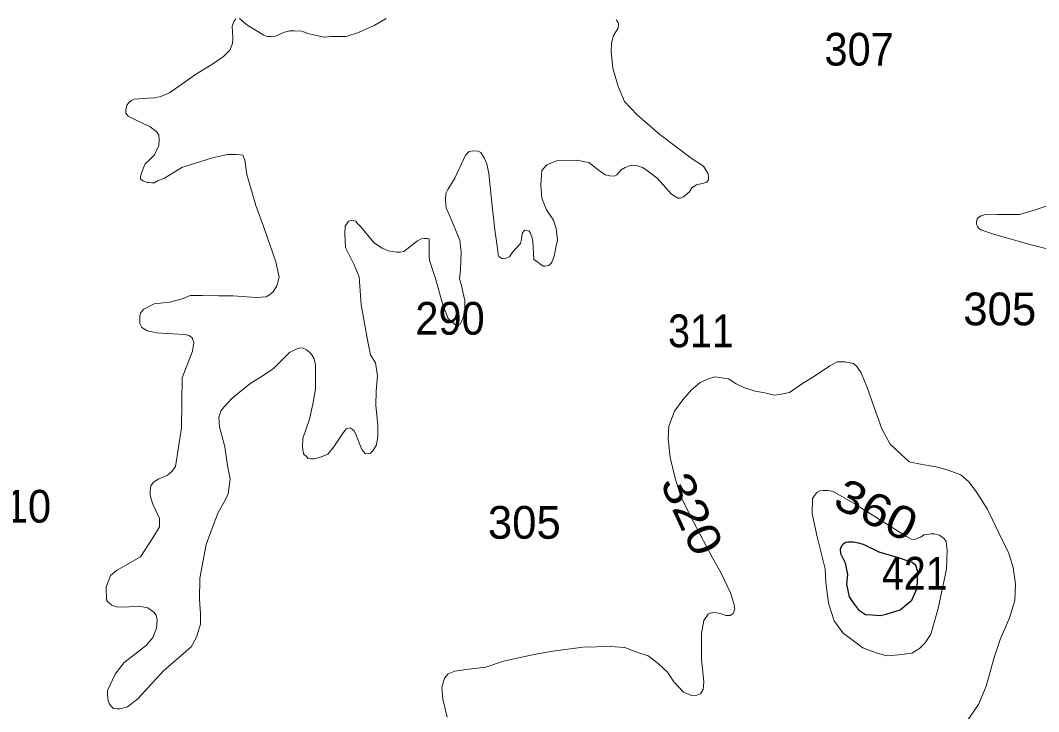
# Model space of a CAD drawing. Extents: x 445.4 to 500, y 8728.7 to 8784.
# Drawn here: x 471.621 to 476.604, y 8775.973 to 8779.353 of the extents above; entities that cross this region are included whole.
import ezdxf
from ezdxf.enums import TextEntityAlignment as Align

# ---------------------------------------------------------------- set-up
doc = ezdxf.new("R2010")
doc.units = 0
doc.header["$LTSCALE"] = 0.064
doc.layers.add('1', color=7, linetype='Continuous', lineweight=25)
doc.layers.add('2', color=7, linetype='Continuous', lineweight=13)
doc.layers.add('21', color=7, linetype='Continuous')
doc.layers.add('61', color=7, linetype='Continuous')

msp = doc.modelspace()

# ---------------------------------------------------------------- linework, layer by layer
at = {"layer": '1'}
msp.add_lwpolyline([(475.7558, 8776.448), (475.789, 8776.4462), (475.8296, 8776.4425), (475.8573, 8776.4499), (475.9255, 8776.4701), (475.9827, 8776.518), (476.0085, 8776.577), (476.0122, 8776.6562), (476.0032, 8776.6869), (475.9848, 8776.7017), (475.9184, 8776.7256), (475.8225, 8776.7532), (475.7469, 8776.7901), (475.7229, 8776.7974), (475.6971, 8776.8011), (475.6694, 8776.8011), (475.6602, 8776.7993), (475.6473, 8776.7919), (475.6399, 8776.7845), (475.6326, 8776.768), (475.6344, 8776.7459), (475.6565, 8776.6998), (475.6676, 8776.6427), (475.6639, 8776.5967), (475.6766, 8776.5349), (475.6932, 8776.5091), (475.7228, 8776.4704)], close=True, dxfattribs=at)
at = {"layer": '2'}
for points in [[(472.1375, 8778.8995), (472.1363, 8778.9086), (472.1363, 8778.9189), (472.1397, 8778.9303), (472.142, 8778.9382), (472.15, 8778.9485), (472.1569, 8778.9565), (472.1648, 8778.9622), (472.1785, 8778.9679), (472.2459, 8778.9724), (472.279, 8778.9747), (472.3087, 8778.9816), (472.3509, 8778.9998), (472.4833, 8779.0922), (472.5525, 8779.134), (472.6153, 8779.1762), (472.6461, 8779.2081), (472.6598, 8779.24), (472.6609, 8779.2662), (472.6586, 8779.297), (472.6575, 8779.3233), (472.6655, 8779.3472), (472.6746, 8779.3609)], [(472.6929, 8779.362), (472.7294, 8779.3324), (472.8127, 8779.2811), (472.8287, 8779.2742), (472.8481, 8779.2742), (472.8698, 8779.2765), (472.9132, 8779.2959), (472.9394, 8779.3016), (472.96, 8779.3016), (472.9976, 8779.3004), (473.0284, 8779.289), (473.0547, 8779.2822), (473.1068, 8779.2719), (473.1399, 8779.2742), (473.2152, 8779.2742), (473.2757, 8779.2947), (473.3522, 8779.3278), (473.4104, 8779.362)], [(474.5368, 8779.3557), (474.5468, 8779.3429), (474.5482, 8779.3344), (474.5454, 8779.3145), (474.5226, 8779.279), (474.5141, 8779.242), (474.5112, 8779.2022), (474.5198, 8779.1197), (474.5468, 8779.0302), (474.5767, 8778.9562), (474.6398, 8778.8912), (474.7508, 8778.7946), (474.9031, 8778.6794)], [(472.05, 8776.0254), (472.0486, 8776.0382), (472.0472, 8776.0567), (472.0472, 8776.0766), (472.0842, 8776.1562), (472.1269, 8776.2117), (472.2379, 8776.2984), (472.2692, 8776.3354), (472.2877, 8776.3809), (472.2907, 8776.419), (472.285, 8776.4446), (472.2736, 8776.4588), (472.2451, 8776.4801), (472.201, 8776.4887), (472.1312, 8776.483), (472.0914, 8776.4858), (472.0686, 8776.4929), (472.0572, 8776.5029), (472.0473, 8776.5114), (472.043, 8776.5199), (472.0405, 8776.5811), (472.0628, 8776.6383), (472.0914, 8776.6637), (472.209, 8776.7304), (472.2694, 8776.8225), (472.3012, 8776.8765), (472.3012, 8776.9178), (472.2822, 8776.9591), (472.2694, 8776.9877), (472.2631, 8777.0067), (472.2567, 8777.0321), (472.2567, 8777.0512), (472.2599, 8777.0766), (472.2726, 8777.0956), (472.2981, 8777.1115), (472.3394, 8777.1274), (472.3617, 8777.1465), (472.3807, 8777.1719), (472.4095, 8777.3613), (472.4127, 8777.6058), (472.4636, 8777.7361), (472.4692, 8777.7777), (472.4657, 8777.7918), (472.4633, 8777.7989), (472.4633, 8777.7989), (472.4468, 8777.8119), (472.4267, 8777.8166), (472.3676, 8777.8202), (472.2872, 8777.8249), (472.2434, 8777.8355), (472.2151, 8777.8521), (472.2056, 8777.8709), (472.2056, 8777.9087), (472.2103, 8777.9241), (472.2245, 8777.9418), (472.2754, 8777.9666), (472.3522, 8777.9749), (472.4184, 8777.9926), (472.4515, 8778.0079), (472.5106, 8778.0079), (472.591, 8778.0067), (472.6608, 8778.0067), (472.7753, 8777.9988), (472.8235, 8778.0008), (472.8408, 8778.0104), (472.8581, 8778.0258), (472.8755, 8778.0547), (472.887, 8778.097), (472.8716, 8778.1721), (472.8158, 8778.3325), (472.7734, 8778.448), (472.729, 8778.5991), (472.7193, 8778.6703), (472.7097, 8778.6935), (472.6972, 8778.6958), (472.6766, 8778.6981), (472.6344, 8778.6981), (472.5614, 8778.681), (472.4118, 8778.6331), (472.3262, 8778.5818), (472.292, 8778.5692), (472.2749, 8778.559), (472.2646, 8778.559), (472.2486, 8778.5601), (472.2418, 8778.5601), (472.2212, 8778.5681), (472.2087, 8778.5772), (472.2087, 8778.5886), (472.2132, 8778.6069), (472.2235, 8778.6319), (472.2315, 8778.6525), (472.2532, 8778.6718), (472.2772, 8778.6958), (472.2988, 8778.7414), (472.3, 8778.7687), (472.2984, 8778.7912), (472.287, 8778.8106), (472.2562, 8778.8334), (472.1808, 8778.8687), (472.1477, 8778.8847), (472.1375, 8778.8995)], [(474.9031, 8778.6794), (474.9643, 8778.641), (474.9871, 8778.6026), (474.9885, 8778.587), (474.9885, 8778.5728), (474.98, 8778.5614), (474.9629, 8778.5571), (474.9287, 8778.5486), (474.9072, 8778.535), (474.8944, 8778.5151), (474.866, 8778.4909), (474.8517, 8778.4838), (474.8517, 8778.4838), (474.8375, 8778.4838), (474.8076, 8778.5037), (474.7364, 8778.5819), (474.6824, 8778.6217), (474.6653, 8778.6345), (474.6411, 8778.6416), (474.6197, 8778.6459), (474.6055, 8778.643), (474.5799, 8778.6345), (474.5614, 8778.6231), (474.54, 8778.5976), (474.5272, 8778.5919), (474.5059, 8778.5933), (474.4831, 8778.5976), (474.4475, 8778.6217), (474.402, 8778.6587), (474.3427, 8778.6703), (474.2488, 8778.6674), (474.1976, 8778.6461), (474.1734, 8778.6191), (474.1677, 8778.5509), (474.172, 8778.4841), (474.1947, 8778.4272), (474.2303, 8778.376), (474.2431, 8778.3354), (474.2488, 8778.2785), (474.2431, 8778.2501), (474.2332, 8778.2003), (474.2246, 8778.179), (474.2204, 8778.1676), (474.2061, 8778.1548), (474.189, 8778.152), (474.1791, 8778.152), (474.1634, 8778.1634), (474.1506, 8778.1719), (474.1335, 8778.1833), (474.1278, 8778.2728), (474.1236, 8778.2942), (474.115, 8778.3155), (474.1093, 8778.324), (474.088, 8778.3269), (474.088, 8778.3269), (474.0766, 8778.3112), (474.0752, 8778.2956), (474.0709, 8778.2757), (474.0681, 8778.2615), (474.0296, 8778.2202), (474.014, 8778.1975), (473.9884, 8778.1875), (473.9784, 8778.1889), (473.9784, 8778.1889), (473.9627, 8778.1989), (473.9585, 8778.2074), (473.9571, 8778.2259), (473.9428, 8778.3297), (473.9286, 8778.4605), (473.914, 8778.6049), (473.9041, 8778.6518), (473.8912, 8778.6817), (473.8742, 8778.7073), (473.8614, 8778.7144), (473.8357, 8778.7158), (473.8172, 8778.7115), (473.7987, 8778.6945), (473.7461, 8778.5821), (473.7133, 8778.5267), (473.7034, 8778.5068), (473.7005, 8778.4755), (473.7048, 8778.4371), (473.7261, 8778.3874), (473.7718, 8778.2785), (473.7774, 8778.2202), (473.7746, 8778.1335), (473.7702, 8778.0887), (473.7788, 8778.0574), (473.7959, 8777.982), (473.7959, 8777.9337), (473.7873, 8777.8996), (473.7802, 8777.8811), (473.7731, 8777.8669), (473.7631, 8777.864), (473.7503, 8777.864), (473.7432, 8777.8697), (473.7147, 8777.8953), (473.6877, 8777.9621), (473.6521, 8778.0915), (473.6233, 8778.1792), (473.6219, 8778.1991)], [(476.7148, 8778.2177), (476.5678, 8778.2556), (476.3828, 8778.3084), (476.3208, 8778.329), (476.3093, 8778.337), (476.3036, 8778.3451), (476.3036, 8778.3451), (476.3001, 8778.3577), (476.3001, 8778.3703), (476.3024, 8778.3818), (476.3093, 8778.3887), (476.3219, 8778.3967), (476.3369, 8778.4024), (476.4024, 8778.4036), (476.5092, 8778.4036), (476.577, 8778.4231), (476.6827, 8778.4598)], [(473.6219, 8778.1991), (473.6219, 8778.2261), (473.6219, 8778.2431), (473.6219, 8778.2574), (473.6219, 8778.2687), (473.6219, 8778.2844), (473.6133, 8778.2872), (473.5963, 8778.2872), (473.582, 8778.2844), (473.5649, 8778.2744), (473.4966, 8778.2232), (473.4795, 8778.2204), (473.4625, 8778.2204), (473.4212, 8778.2261), (473.3885, 8778.2417), (473.3515, 8778.2659), (473.2846, 8778.3455), (473.2675, 8778.364), (473.2618, 8778.3711), (473.2433, 8778.3754), (473.2262, 8778.3711), (473.2105, 8778.3469), (473.2091, 8778.31), (473.212, 8778.2431), (473.2547, 8778.1578), (473.2784, 8778.0987), (473.2884, 8777.9622), (473.3226, 8777.7731), (473.334, 8777.7182), (473.3582, 8777.6783), (473.3682, 8777.6144), (473.3625, 8777.5404), (473.361, 8777.4722), (473.3696, 8777.3727), (473.3695, 8777.3179), (473.3638, 8777.2781), (473.3467, 8777.2496), (473.3339, 8777.2368), (473.324, 8777.234), (473.3083, 8777.2354), (473.2912, 8777.2539), (473.2642, 8777.325), (473.2542, 8777.3463), (473.2443, 8777.3548), (473.2343, 8777.3605), (473.2158, 8777.3563), (473.1973, 8777.3321), (473.1546, 8777.2681), (473.1261, 8777.2326), (473.0891, 8777.2169), (473.0592, 8777.2084), (473.0436, 8777.2084), (473.0279, 8777.2113), (473.0222, 8777.2184), (473.0066, 8777.234), (473.0023, 8777.2653), (473.0037, 8777.3079), (473.0365, 8777.4032), (473.0521, 8777.4757), (473.0649, 8777.551), (473.0648, 8777.6672), (473.0591, 8777.6985), (473.0477, 8777.7184), (473.0377, 8777.7298), (473.0207, 8777.7426), (473.0022, 8777.7525), (472.9837, 8777.7497), (472.9708, 8777.7454), (472.9381, 8777.7284), (472.8598, 8777.6502), (472.8086, 8777.6161), (472.7445, 8777.5763), (472.6567, 8777.5059), (472.6197, 8777.4647), (472.6027, 8777.4433), (472.5927, 8777.4106), (472.5955, 8777.3652), (472.6212, 8777.2671), (472.6342, 8777.1751), (472.647, 8777.1112), (472.637, 8777.0372), (472.6228, 8777.0074), (472.5886, 8776.9462), (472.5542, 8776.8572), (472.53, 8776.7904), (472.4987, 8776.6255), (472.4973, 8776.5231), (472.5016, 8776.4509), (472.5016, 8776.3997), (472.4831, 8776.3371), (472.4575, 8776.2902), (472.3194, 8776.1708), (472.1956, 8776.0357), (472.1454, 8775.9956), (472.1084, 8775.9856), (472.0942, 8775.9871), (472.0771, 8775.9885), (472.0771, 8775.9885), (472.0643, 8776.0013), (472.0572, 8776.0112), (472.05, 8776.0254)], [(476.4077, 8776.8498), (476.3518, 8776.964), (476.2986, 8777.049), (476.2613, 8777.0968), (476.2225, 8777.1301), (476.1613, 8777.154), (476.1027, 8777.17), (476.0335, 8777.1806), (475.9697, 8777.1939), (475.9271, 8777.2337), (475.8765, 8777.2815), (475.8366, 8777.3559), (475.7993, 8777.4595), (475.7647, 8777.5578), (475.7354, 8777.6295), (475.7141, 8777.6614), (475.6982, 8777.6747), (475.6556, 8777.6827), (475.6183, 8777.6827), (475.5811, 8777.6641), (475.5119, 8777.6163), (475.4427, 8777.5738), (475.3841, 8777.5339), (475.3362, 8777.5233), (475.3096, 8777.5206), (475.2643, 8777.5312), (475.2164, 8777.5392), (475.1605, 8777.5578), (475.1233, 8777.5764), (475.086, 8777.6003), (475.0195, 8777.6109), (474.9875, 8777.6003), (474.9476, 8777.5817), (474.905, 8777.5472), (474.8631, 8777.4972), (474.8213, 8777.4417), (474.7935, 8777.3688), (474.79, 8777.3063), (474.8005, 8777.2161), (474.8248, 8777.115), (474.8549, 8777.0202), (474.9149, 8776.9004), (475.008, 8776.7251), (475.0481, 8776.653), (475.0962, 8776.5542), (475.1123, 8776.5008), (475.1176, 8776.4741), (475.1096, 8776.4528), (475.0936, 8776.4421), (475.0722, 8776.4421), (475.0561, 8776.4501), (475.0294, 8776.4554), (475.0053, 8776.4581), (474.9866, 8776.4501), (474.9652, 8776.4181), (474.9544, 8776.3554), (474.9544, 8776.2299), (474.9651, 8776.1178), (474.9625, 8776.0804), (474.9491, 8776.0591), (474.9304, 8776.0537), (474.9063, 8776.0511), (474.8849, 8776.0591), (474.8662, 8776.0671), (474.8193, 8776.1177), (474.7872, 8776.1658), (474.7418, 8776.2085), (474.6936, 8776.2459), (474.6321, 8776.2646), (474.5786, 8776.2859), (474.5064, 8776.2913), (474.3726, 8776.2886), (474.2148, 8776.2672), (474.1266, 8776.2512), (473.9848, 8776.2192), (473.8992, 8776.1898), (473.8029, 8776.1791), (473.7467, 8776.1711), (473.7146, 8776.1578), (473.6959, 8776.1364), (473.6825, 8776.091), (473.6878, 8776.0335), (473.7092, 8775.9454)], [(476.2531, 8775.9274), (476.309, 8776.0071), (476.3462, 8776.0974), (476.3863, 8776.2373), (476.4155, 8776.325), (476.4608, 8776.4312), (476.4874, 8776.5162), (476.4901, 8776.5959), (476.4794, 8776.6783), (476.4582, 8776.7462), (476.4077, 8776.8498)]]:
    msp.add_lwpolyline(points, dxfattribs=at)
msp.add_lwpolyline([(475.5624, 8776.6035), (475.5587, 8776.6716), (475.5199, 8776.8282), (475.4959, 8776.94), (475.4978, 8777.0137), (475.507, 8777.0302), (475.5181, 8777.045), (475.5328, 8777.0524), (475.5494, 8777.0542), (475.5715, 8777.0542), (475.5974, 8777.0487), (475.7062, 8776.9879), (475.957, 8776.8295), (475.9791, 8776.8166), (475.9957, 8776.8148), (476.0105, 8776.8203), (476.0252, 8776.8258), (476.0437, 8776.8369), (476.0769, 8776.8424), (476.0935, 8776.8424), (476.1174, 8776.835), (476.1396, 8776.8203), (476.1506, 8776.8055), (476.1566, 8776.76), (476.1529, 8776.6698), (476.1123, 8776.4764), (476.0754, 8776.3511), (476.0477, 8776.3088), (476.0201, 8776.2811), (475.9832, 8776.259), (475.92, 8776.2509), (475.8609, 8776.2454), (475.8093, 8776.2602), (475.7429, 8776.2841), (475.6452, 8776.3578), (475.6028, 8776.4167), (475.5751, 8776.5033)], close=True, dxfattribs=at)

# ---------------------------------------------------------------- texts
at = {"layer": '21'}
for s, width, p in [('307', 0.95, (475.5556, 8779.1323)), ('290', 0.95, (473.5538, 8777.8163)), ('311', 0.9, (474.7903, 8777.755)), ('310', 0.95, (471.4321, 8776.8972)), ('421', 0.9, (475.8369, 8776.5695))]:
    msp.add_text(s, height=0.16, dxfattribs=dict(at, width=width)).set_placement(p)
for p in [(476.2346, 8777.8623), (473.9084, 8776.8183)]:
    msp.add_text('305', height=0.16, dxfattribs=at).set_placement(p)
at = {"layer": '61', "width": 1.15}
for s, rotation, p in [('320', 294.763, (474.8351, 8776.9061)), ('360', 334.251, (475.7746, 8776.8876))]:
    msp.add_text(s, height=0.16, rotation=rotation, dxfattribs=at).set_placement(p, align=Align.CENTER)

doc.saveas('drawing.dxf')
